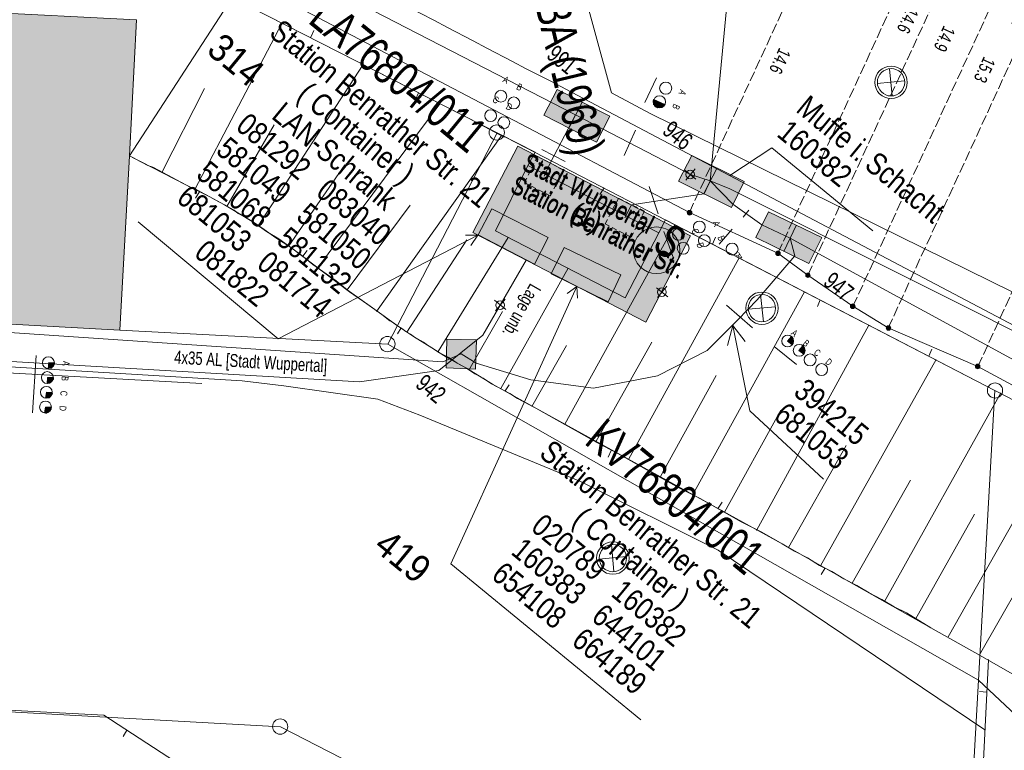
# Model space of a CAD drawing. Header units: metres. Extents: x -740 to 758, y -633 to 854.
# Tile 853 of 1056: x 158 to 198, y 247 to 277. Entities that reach past the tile are written whole.
import ezdxf

# ---------------------------------------------------------------- set-up
doc = ezdxf.new("R2010")
doc.units = ezdxf.units.M
doc.header["$MEASUREMENT"] = 0
doc.linetypes.add('208_125', pattern=[0.3328, 0.208, -0.1248])
doc.linetypes.add('416_125', pattern=[0.5408, 0.416, -0.1248])
for name, color, linetype in [('Gas.LOVION', 7, 'Continuous'), ('Gis.LOVION', 7, 'Continuous'), ('Grundkarte.LOVION', 7, 'Continuous'), ('Grundkarte_Text.LOVION', 7, 'Continuous'), ('Strom.LOVION', 7, 'Continuous'), ('StromBemass.LOVION', 7, 'Continuous'), ('Telko.LOVION', 7, 'Continuous'), ('Wasser.LOVION', 7, 'Continuous')]:
    doc.layers.add(name, color=color, linetype=linetype)
doc.styles.add('ERSTELLTER_STIL_1', font='arial.ttf')

msp = doc.modelspace()

# ---------------------------------------------------------------- hatches: boundary and pattern name
at = {"layer": 'Gis.LOVION', "linetype": 'Continuous', "lineweight": 18}
msp.add_hatch(color=41, dxfattribs=at).paths.add_polyline_path([(185.442, 268.416), (178.343, 272.096), (176.503, 268.547), (183.602, 264.867)])
at = {"layer": 'Grundkarte.LOVION', "linetype": 'Continuous', "lineweight": 18}
for color, points in [(9, [(162.013, 264.544), (162.406, 271.705), (162.688, 277.29), (143.261, 278.287), (134.148, 267.199), (134.124, 266.842), (134.081, 266.069)]), (254, [(182.751, 265.862), (184.144, 268.54), (178.761, 271.295), (177.427, 268.622)])]:
    msp.add_hatch(color=color, dxfattribs=at).paths.add_polyline_path(points)
at = {"layer": 'Strom.LOVION', "linetype": 'Continuous', "lineweight": 13}
msp.add_hatch(color=7, dxfattribs=at).paths.add_polyline_path([(178.213, 267.68), (179.136, 267.164), (179.236, 267.351), (178.327, 267.883)])
at = {"layer": 'StromBemass.LOVION', "linetype": 'Continuous', "lineweight": 13}
for points in [[(185.472, 269.3), (185.479, 269.31), (185.485, 269.321), (185.489, 269.332), (185.492, 269.343), (185.494, 269.355), (185.494, 269.367), (185.492, 269.379), (185.489, 269.391), (185.485, 269.402), (185.479, 269.412), (185.472, 269.422), (185.464, 269.43), (185.454, 269.438), (185.444, 269.444), (185.433, 269.449), (185.422, 269.453), (185.41, 269.455), (185.398, 269.456), (185.386, 269.455), (185.375, 269.453), (185.363, 269.449), (185.352, 269.444), (185.342, 269.438), (185.333, 269.43), (185.325, 269.421), (185.318, 269.412), (185.312, 269.401), (185.308, 269.39), (185.305, 269.378), (185.304, 269.366), (185.304, 269.354), (185.305, 269.343), (185.308, 269.331), (185.313, 269.32), (185.318, 269.309), (185.325, 269.3), (185.334, 269.291), (185.343, 269.284), (185.353, 269.277), (185.364, 269.272), (185.375, 269.268), (185.387, 269.266), (185.399, 269.266), (185.411, 269.266), (185.423, 269.269), (185.434, 269.272), (185.445, 269.277), (185.455, 269.284), (185.464, 269.292)], [(189.104, 267.636), (189.111, 267.646), (189.117, 267.656), (189.121, 267.667), (189.124, 267.678), (189.125, 267.69), (189.125, 267.702), (189.124, 267.713), (189.121, 267.725), (189.117, 267.736), (189.111, 267.746), (189.104, 267.756), (189.096, 267.764), (189.087, 267.772), (189.077, 267.778), (189.066, 267.783), (189.055, 267.786), (189.043, 267.789), (189.031, 267.789), (189.02, 267.789), (189.008, 267.786), (188.997, 267.783), (188.986, 267.778), (188.976, 267.771), (188.967, 267.764), (188.959, 267.755), (188.952, 267.746), (188.947, 267.735), (188.942, 267.724), (188.94, 267.713), (188.938, 267.701), (188.938, 267.689), (188.94, 267.678), (188.943, 267.666), (188.947, 267.655), (188.953, 267.645), (188.96, 267.636), (188.968, 267.627), (188.977, 267.619), (188.987, 267.613), (188.998, 267.608), (189.009, 267.605), (189.02, 267.602), (189.032, 267.602), (189.044, 267.602), (189.055, 267.605), (189.067, 267.608), (189.077, 267.613), (189.087, 267.62), (189.096, 267.627)], [(190.331, 266.736), (190.338, 266.745), (190.343, 266.755), (190.347, 266.766), (190.35, 266.777), (190.352, 266.789), (190.351, 266.8), (190.35, 266.812), (190.347, 266.823), (190.343, 266.834), (190.337, 266.844), (190.33, 266.853), (190.322, 266.861), (190.314, 266.869), (190.304, 266.875), (190.293, 266.88), (190.282, 266.883), (190.271, 266.885), (190.259, 266.886), (190.248, 266.885), (190.237, 266.883), (190.226, 266.88), (190.215, 266.875), (190.205, 266.868), (190.197, 266.861), (190.189, 266.853), (190.182, 266.843), (190.176, 266.833), (190.172, 266.822), (190.169, 266.811), (190.168, 266.8), (190.168, 266.788), (190.169, 266.777), (190.172, 266.765), (190.177, 266.755), (190.182, 266.745), (190.189, 266.735), (190.197, 266.727), (190.206, 266.72), (190.216, 266.713), (190.226, 266.708), (190.237, 266.705), (190.248, 266.703), (190.26, 266.702), (190.272, 266.703), (190.283, 266.705), (190.294, 266.709), (190.304, 266.714), (190.314, 266.72), (190.323, 266.727)], [(192.172, 265.459), (192.179, 265.468), (192.185, 265.479), (192.189, 265.49), (192.192, 265.502), (192.194, 265.514), (192.194, 265.526), (192.192, 265.538), (192.189, 265.55), (192.185, 265.561), (192.179, 265.571), (192.172, 265.581), (192.163, 265.59), (192.154, 265.598), (192.144, 265.604), (192.133, 265.609), (192.121, 265.613), (192.11, 265.615), (192.098, 265.616), (192.086, 265.615), (192.074, 265.613), (192.062, 265.609), (192.051, 265.604), (192.041, 265.597), (192.032, 265.589), (192.024, 265.581), (192.017, 265.571), (192.011, 265.56), (192.006, 265.549), (192.003, 265.537), (192.002, 265.525), (192.002, 265.513), (192.004, 265.501), (192.007, 265.49), (192.011, 265.478), (192.017, 265.468), (192.024, 265.458), (192.032, 265.449), (192.042, 265.442), (192.052, 265.435), (192.063, 265.43), (192.074, 265.426), (192.086, 265.424), (192.098, 265.423), (192.11, 265.424), (192.122, 265.427), (192.134, 265.43), (192.144, 265.435), (192.155, 265.442), (192.164, 265.45)], [(193.639, 264.568), (193.645, 264.578), (193.651, 264.588), (193.655, 264.599), (193.658, 264.61), (193.66, 264.622), (193.66, 264.633), (193.658, 264.645), (193.655, 264.656), (193.651, 264.667), (193.645, 264.677), (193.638, 264.687), (193.63, 264.695), (193.621, 264.702), (193.611, 264.709), (193.601, 264.714), (193.59, 264.717), (193.578, 264.719), (193.567, 264.72), (193.555, 264.719), (193.543, 264.717), (193.532, 264.713), (193.522, 264.708), (193.512, 264.702), (193.503, 264.695), (193.495, 264.686), (193.488, 264.677), (193.483, 264.666), (193.478, 264.656), (193.476, 264.644), (193.474, 264.633), (193.474, 264.621), (193.476, 264.609), (193.479, 264.598), (193.483, 264.587), (193.489, 264.577), (193.496, 264.568), (193.504, 264.559), (193.513, 264.552), (193.522, 264.546), (193.533, 264.541), (193.544, 264.537), (193.556, 264.535), (193.567, 264.534), (193.579, 264.535), (193.59, 264.537), (193.601, 264.541), (193.612, 264.546), (193.622, 264.552), (193.631, 264.56)], [(197.303, 262.992), (197.31, 263.001), (197.316, 263.012), (197.32, 263.023), (197.323, 263.034), (197.325, 263.046), (197.325, 263.058), (197.323, 263.07), (197.32, 263.081), (197.316, 263.092), (197.31, 263.103), (197.303, 263.112), (197.295, 263.121), (197.286, 263.129), (197.276, 263.135), (197.265, 263.14), (197.253, 263.144), (197.242, 263.146), (197.23, 263.147), (197.218, 263.146), (197.206, 263.144), (197.195, 263.14), (197.184, 263.135), (197.174, 263.128), (197.165, 263.121), (197.157, 263.112), (197.15, 263.102), (197.144, 263.092), (197.14, 263.081), (197.137, 263.069), (197.136, 263.057), (197.136, 263.046), (197.137, 263.034), (197.14, 263.022), (197.145, 263.011), (197.15, 263.001), (197.157, 262.991), (197.165, 262.982), (197.175, 262.975), (197.185, 262.969), (197.196, 262.964), (197.207, 262.96), (197.219, 262.958), (197.23, 262.957), (197.242, 262.958), (197.254, 262.96), (197.265, 262.964), (197.276, 262.969), (197.286, 262.975), (197.295, 262.983)]]:
    msp.add_hatch(color=7, dxfattribs=at).paths.add_polyline_path(points)
at = {"layer": 'Telko.LOVION', "linetype": 'Continuous', "lineweight": 13}
for points in [[(182.125, 273.323), (179.963, 274.427), (179.416, 273.368), (181.578, 272.265)], [(182.125, 273.323), (179.963, 274.427), (179.416, 273.368), (181.578, 272.265)], [(184.382, 273.81), (183.934, 274.017), (183.92, 274.001), (183.923, 273.972), (183.91, 273.956), (183.924, 273.809), (183.956, 273.783), (183.959, 273.754), (184.024, 273.701), (184.053, 273.704), (184.101, 273.664), (184.247, 273.678), (184.261, 273.694), (184.29, 273.697), (184.33, 273.745), (184.359, 273.748), (184.356, 273.778)], [(187.648, 270.641), (185.489, 271.716), (184.942, 270.658), (187.117, 269.57)], [(187.648, 270.641), (185.489, 271.716), (184.942, 270.658), (187.117, 269.57)], [(177.279, 269.524), (176.719, 268.45), (179.039, 267.243), (179.596, 268.347)], [(188.124, 268.338), (190.297, 267.28), (190.827, 268.351), (188.642, 269.394)], [(188.124, 268.338), (190.297, 267.28), (190.827, 268.351), (188.642, 269.394)], [(180.257, 267.939), (179.713, 266.851), (182.057, 265.706), (182.584, 266.807)], [(176.653, 264.143), (175.438, 264.172), (175.406, 262.987), (176.608, 262.941)], [(189.603, 263.946), (189.656, 264.01), (189.653, 264.04), (189.666, 264.056), (189.652, 264.202), (189.636, 264.215), (189.633, 264.245), (189.585, 264.284), (189.426, 264.091)], [(190.085, 263.55), (190.082, 263.579), (190.135, 263.643), (190.118, 263.819), (190.086, 263.845), (190.083, 263.875), (190.051, 263.901), (189.892, 263.708)], [(159.065, 262.955), (159.078, 262.971), (159.195, 262.983), (159.248, 263.047), (159.277, 263.05), (159.275, 263.079), (159.314, 263.127), (159.311, 263.157), (159.324, 263.173), (159.322, 263.202), (159.085, 263.208)], [(159.021, 262.345), (159.034, 262.361), (159.151, 262.373), (159.284, 262.533), (159.278, 262.592), (159.041, 262.598)], [(158.961, 261.748), (159.108, 261.763), (159.227, 261.907), (159.224, 261.936), (159.237, 261.952), (159.234, 261.982), (158.997, 261.988)], [(158.918, 261.138), (158.947, 261.141), (158.963, 261.128), (158.992, 261.131), (159.019, 261.163), (159.077, 261.168), (159.183, 261.297), (159.18, 261.326), (159.193, 261.342), (159.19, 261.372), (158.953, 261.378)]]:
    msp.add_hatch(color=7, dxfattribs=at).paths.add_polyline_path(points)

# ---------------------------------------------------------------- linework, layer by layer
at = {"layer": 'Gas.LOVION', "color": 1, "linetype": 'Continuous', "lineweight": 18}
msp.add_lwpolyline([(203.346, 263.797), (183.783, 273.441), (182.193, 274.29), (178.942, 286.223), (178.736, 286.824), (177.917, 287.335), (177.053, 287.856), (166.489, 293.281), (164.773, 294.207), (164.03, 295.302), (163.567, 296.114), (162.186, 298.299), (161.954, 298.705)], dxfattribs=at)
at = {"layer": 'Gis.LOVION', "color": 44, "linetype": 'Continuous', "lineweight": 18}
for points in [[(193.608, 275.273), (193.717, 274.161)], [(193.107, 274.663), (194.219, 274.772)], [(188.308, 266.007), (188.433, 264.881)], [(187.806, 265.396), (188.934, 265.491)], [(165.376, 262.346), (131.679, 264.194)], [(182.188, 255.743), (182.297, 254.631)], [(181.686, 255.133), (182.799, 255.242)]]:
    msp.add_lwpolyline(points, dxfattribs=at)
msp.add_lwpolyline([(185.442, 268.416), (183.602, 264.867), (176.503, 268.547), (178.343, 272.096)], close=True, dxfattribs=at)
for centre, radius in [((193.674, 274.717), 0.666), ((193.672, 274.719), 0.561), ((188.372, 265.441), 0.665), ((188.371, 265.443), 0.56), ((182.25, 255.178), 0.665), ((182.253, 255.18), 0.56)]:
    msp.add_circle(centre, radius, dxfattribs=at)
at = {"layer": 'Grundkarte.LOVION', "color": 253, "linetype": 'Continuous', "lineweight": 18}
for points in [[(148.808, 285.036), (157.562, 282.256), (164.004, 279.546), (166.618, 278.206), (177.506, 272.65), (173.005, 263.964), (162.013, 264.544), (134.081, 266.069), (133.25, 266.106)], [(201.002, 246.662), (197.26, 250.168), (173.005, 263.964), (177.506, 272.65), (197.93, 262.056), (220.091, 250.627)], [(120.704, 250.84), (132.495, 250.249), (168.601, 248.253), (185.064, 239.784), (196.039, 228.502), (197.26, 250.168), (201.002, 246.662), (208.596, 242.144), (218.544, 236.23), (228.956, 230.095), (233.995, 228.43), (236.505, 227.552), (238.71, 226.763), (243.126, 225.126), (247.134, 216.178), (250.702, 212.33), (253.873, 204.985), (255.865, 205.771), (280.32, 144.587), (283.263, 137.161), (282.041, 136.657), (286.884, 125.515)]]:
    msp.add_lwpolyline(points, dxfattribs=at)
at = {"layer": 'Grundkarte.LOVION', "color": 8, "linetype": 'Continuous', "lineweight": 18}
for points in [[(148.808, 285.036), (157.562, 282.256), (164.004, 279.546), (166.618, 278.206), (177.506, 272.65), (173.005, 263.964), (162.013, 264.544), (134.081, 266.069), (133.25, 266.106)], [(310.777, 240.873), (315.035, 231.181), (315.845, 229.546), (314.443, 231.183), (312.593, 232.273), (310.203, 232.837), (292.442, 234.026), (283.484, 234.658), (277.078, 235.184), (270.704, 235.684), (264.158, 236.433), (257.818, 237.498), (253.412, 238.427), (249.907, 239.207), (242.269, 241.446), (234.677, 244.132), (227.343, 247.198), (220.091, 250.627), (197.93, 262.056), (177.506, 272.65), (166.618, 278.206), (164.004, 279.546), (157.562, 282.256), (148.808, 285.036)], [(310.777, 240.873), (315.035, 231.181), (314.443, 231.183), (312.593, 232.273), (310.203, 232.837), (292.442, 234.026), (283.484, 234.658), (277.078, 235.184), (270.704, 235.684), (264.158, 236.433), (257.818, 237.498), (253.412, 238.427), (249.907, 239.207), (242.269, 241.446), (234.677, 244.132), (227.343, 247.198), (220.091, 250.627), (197.93, 262.056), (177.506, 272.65), (166.618, 278.206), (164.004, 279.546), (157.562, 282.256), (148.808, 285.036)], [(157.858, 284.975), (158.963, 284.551), (161.484, 283.556), (162.75, 283), (163.984, 282.47), (165.251, 281.914), (166.485, 281.385), (168.964, 280.208), (170.172, 279.647), (171.411, 279.059), (173.838, 277.818), (174.896, 277.271), (175.458, 276.972), (176.516, 276.425), (177.077, 276.125), (178.136, 275.578), (178.697, 275.278), (179.755, 274.732), (180.317, 274.432), (218.18, 254.46)], [(143.261, 278.287), (162.688, 277.29), (162.406, 271.705), (162.013, 264.544), (134.081, 266.069), (134.124, 266.842), (134.148, 267.199)], [(166.618, 278.206), (177.506, 272.65)], [(169.972, 276.849), (169.852, 276.571)], [(174.152, 274.006), (174.272, 274.284)], [(249.907, 239.207), (242.269, 241.446), (234.677, 244.132), (227.343, 247.198), (220.091, 250.627), (197.93, 262.056), (177.506, 272.65)], [(195.307, 252.312), (194.301, 252.923), (193.804, 253.17), (193.301, 253.475), (192.772, 253.749), (192.269, 254.054), (191.74, 254.328), (191.237, 254.633), (190.74, 254.88), (190.238, 255.186), (189.708, 255.459), (189.206, 255.765), (188.361, 256.244), (187.522, 256.664), (185.832, 257.622), (184.961, 258.069), (184.148, 258.521), (182.458, 259.479), (181.587, 259.926), (180.742, 260.405), (179.93, 260.857), (179.085, 261.336), (178.336, 261.736), (178.021, 261.942), (177.272, 262.341), (176.924, 262.573), (176.582, 262.747), (176.235, 262.979), (175.86, 263.179), (175.513, 263.411), (175.138, 263.611), (174.823, 263.816), (174.636, 263.916), (174.475, 264.048), (174.101, 264.248), (173.94, 264.38), (173.753, 264.48), (173.592, 264.612), (173.405, 264.712), (173.244, 264.844), (173.089, 264.918), (172.768, 265.182), (171.339, 266.195), (170.889, 266.565), (169.936, 267.24), (169.486, 267.61), (168.534, 268.285), (168.031, 268.59), (167.555, 268.928), (167.052, 269.234), (166.865, 269.334), (166.704, 269.466), (166.517, 269.566), (166.298, 269.692), (165.924, 269.892), (165.704, 270.018), (165.143, 270.318), (164.897, 270.412), (163.588, 271.112), (163.368, 271.238), (163.155, 271.306), (162.406, 271.705)], [(165.119, 269.961), (165.298, 270.244)], [(181.715, 270.106), (181.894, 270.389)], [(186.467, 268.354), (186.347, 268.076)], [(169.704, 267.808), (169.519, 267.583)], [(133.25, 266.106), (134.081, 266.069), (162.013, 264.544), (173.005, 263.964), (197.26, 250.168), (196.039, 228.502), (185.064, 239.784), (168.601, 248.253), (132.495, 250.249), (120.704, 250.84)], [(133.25, 266.106), (132.495, 250.249), (120.704, 250.84), (132.495, 250.249), (168.601, 248.253), (185.064, 239.784), (196.039, 228.502), (190.142, 118.924)], [(190.647, 265.511), (190.767, 265.789)], [(197.519, 248.124), (186.571, 255.507), (180.916, 258.323), (174.325, 261.048), (172.605, 261.708), (168.74, 262.246), (167.034, 262.464), (133.171, 264.502), (131.982, 264.563)], [(173.407, 264.387), (173.56, 264.639)], [(195.341, 263.753), (195.22, 263.476)], [(190.142, 118.924), (127.635, 122.211), (190.142, 118.924), (189.923, 115.119), (177.736, 115.819), (170.212, 116.295), (135.862, 115.449), (170.212, 116.295), (177.736, 115.819), (189.923, 115.119), (193.088, 71.863), (193.358, 68.195), (193.088, 71.863), (189.923, 115.119), (190.142, 118.924), (196.039, 228.502), (197.26, 250.168), (197.93, 262.056), (220.091, 250.627)], [(177.986, 262.293), (177.834, 262.042)], [(182.06, 259.322), (182.181, 259.6)], [(186.733, 257.474), (186.58, 257.222)], [(190.807, 254.502), (190.96, 254.754)], [(196.352, 224.691), (196.403, 225.08), (197.028, 238.027), (197.68, 251.007)], [(132.495, 250.249), (161.343, 248.725), (186.216, 232.537), (195.838, 225.113), (196.352, 224.691)], [(197.306, 249.7), (197.604, 249.67)], [(162.137, 247.857), (162.29, 248.108)]]:
    msp.add_lwpolyline(points, dxfattribs=at)
at = {"layer": 'Grundkarte.LOVION', "color": 251, "linetype": 'Continuous', "lineweight": 13}
msp.add_lwpolyline([(143.261, 278.287), (162.688, 277.29), (162.406, 271.705), (162.013, 264.544), (134.081, 266.069), (134.124, 266.842), (134.148, 267.199)], dxfattribs=at)
at = {"layer": 'Grundkarte.LOVION', "color": 7, "linetype": 'Continuous', "lineweight": 13}
for points in [[(220.091, 250.627), (197.93, 262.056), (184.417, 269.069), (184.144, 268.54), (182.751, 265.862), (177.427, 268.622), (178.761, 271.295), (179.061, 271.856), (166.618, 278.206), (162.406, 271.705), (164.71, 270.512), (165.704, 270.018), (166.298, 269.692), (167.052, 269.234), (167.49, 268.981), (167.935, 268.67), (168.411, 268.332), (169.01, 267.947), (171.435, 266.116), (172.195, 265.599), (172.768, 265.182), (173.405, 264.712), (174.069, 264.274), (174.823, 263.816), (175.454, 263.405), (176.235, 262.979), (177.304, 262.315), (179.085, 261.336), (189.206, 255.765), (195.307, 252.312), (197.338, 251.181), (200.376, 249.438)], [(165.084, 270.312), (168.67, 277.165)], [(167.683, 268.822), (172, 275.451)], [(163.743, 271.038), (165.477, 274.459)], [(170.129, 267.081), (175.143, 273.837)], [(166.394, 269.613), (168.342, 272.966)], [(172.549, 265.308), (177.693, 272.55)], [(168.946, 268), (171.251, 271.329)], [(171.339, 266.195), (173.925, 269.669)], [(180.272, 260.684), (184.791, 268.87)], [(173.785, 264.454), (176.252, 268.242)], [(175.074, 263.663), (177.956, 268.349)], [(182.897, 259.226), (187.437, 267.503)], [(177.647, 262.142), (180.415, 267.082)], [(185.522, 257.769), (190.115, 266.109)], [(176.331, 262.9), (177.721, 265.311)], [(188.147, 256.311), (192.761, 264.743)], [(181.555, 259.952), (183.844, 264.048)], [(178.93, 261.41), (180.34, 263.912)], [(190.773, 254.854), (195.53, 263.329)], [(184.207, 258.527), (186.49, 262.681)], [(193.398, 253.396), (198.176, 261.962)], [(186.832, 257.069), (189.142, 261.256)], [(196.023, 251.939), (200.886, 260.542)], [(189.457, 255.612), (191.825, 259.804)], [(192.082, 254.154), (194.477, 258.378)], [(194.681, 252.665), (197.097, 256.979)], [(197.306, 251.207), (199.78, 255.528)]]:
    msp.add_lwpolyline(points, dxfattribs=at)
at = {"layer": 'Grundkarte.LOVION', "color": 8, "linetype": 'Continuous', "lineweight": 18}
for points in [[(133.25, 266.106), (134.081, 266.069), (162.013, 264.544), (173.005, 263.964), (177.506, 272.65), (197.93, 262.056), (197.26, 250.168), (196.039, 228.502), (185.064, 239.784), (168.601, 248.253), (132.495, 250.249)], [(182.751, 265.862), (177.427, 268.622), (178.761, 271.295), (184.144, 268.54)]]:
    msp.add_lwpolyline(points, close=True, dxfattribs=at)
at = {"layer": 'Grundkarte.LOVION', "color": 9, "linetype": 'Continuous', "lineweight": 18}
for centre, radius in [((177.483, 272.657), 0.314), ((172.992, 263.967), 0.313), ((197.941, 262.061), 0.313), ((168.59, 248.259), 0.312)]:
    msp.add_circle(centre, radius, dxfattribs=at)
at = {"layer": 'Strom.LOVION', "color": 1, "linetype": 'Continuous', "lineweight": 18}
msp.add_lwpolyline([(213.716, 254.171), (197.242, 263.053), (193.556, 264.628), (192.109, 265.521), (190.254, 266.803), (189.029, 267.703), (185.393, 269.372), (169.332, 277.806), (163.347, 280.679), (156.786, 283.244), (149.283, 285.614)], dxfattribs=at)
at = {"layer": 'Strom.LOVION', "color": 5, "linetype": 'Continuous', "lineweight": 18}
msp.add_lwpolyline([(132.128, 264.74), (139.188, 264.322), (156.815, 263.297), (171.841, 262.416), (175.106, 262.883), (176.915, 264.331), (178.697, 267.417)], dxfattribs=at)
at = {"layer": 'Strom.LOVION', "color": 9, "linetype": 'Continuous', "lineweight": 18}
for points in [[(177.395, 265.767), (177.861, 265.384)], [(177.438, 265.328), (177.835, 265.81)]]:
    msp.add_lwpolyline(points, dxfattribs=at)
at = {"layer": 'Strom.LOVION', "color": 1, "linetype": 'Continuous', "lineweight": 18}
msp.add_circle((184.047, 267.823), 0.958, dxfattribs=at)
at = {"layer": 'Strom.LOVION', "color": 9, "linetype": 'Continuous', "lineweight": 18}
msp.add_circle((177.618, 265.564), 0.177, dxfattribs=at)
at = {"layer": 'StromBemass.LOVION', "color": 7, "linetype": '416_125', "lineweight": 13}
for points in [[(185.393, 269.372), (191.503, 282.604)], [(189.029, 267.703), (195.123, 280.948)], [(190.254, 266.803), (196.498, 280.329)], [(192.109, 265.521), (198.494, 279.416)], [(193.556, 264.628), (200.041, 278.71)], [(197.242, 263.053), (203.664, 277.025)]]:
    msp.add_lwpolyline(points, dxfattribs=at)
at = {"layer": 'StromBemass.LOVION', "color": 7, "linetype": 'Continuous', "lineweight": 13}
for centre, radius in [((185.399, 269.361), 0.0953), ((189.032, 267.696), 0.0938), ((190.26, 266.794), 0.092), ((192.098, 265.52), 0.0961), ((193.567, 264.627), 0.0928), ((197.23, 263.052), 0.0948)]:
    msp.add_circle(centre, radius, dxfattribs=at)
at = {"layer": 'Telko.LOVION', "color": 1, "linetype": 'Continuous', "lineweight": 18}
for points in [[(180.715, 273.377), (167.767, 280.062), (158.278, 283.848), (152.156, 286.161), (150.155, 286.675)], [(271.316, 252.547), (258.792, 254.44), (242.228, 258.954), (234.807, 261.849), (187.653, 285.553), (186.241, 270.666)], [(179.425, 270.857), (179.682, 271.4), (180.715, 273.377), (185.433, 270.927), (186.241, 270.666), (187.177, 269.709), (188.368, 268.865), (189.53, 268.313)], [(182.739, 269.157), (183.012, 269.686), (185.997, 270.14), (186.241, 270.666), (187.056, 270.347), (215.773, 255.953)], [(213.693, 255.159), (190.405, 267.837), (189.53, 268.313), (189.719, 267.593), (188.181, 265.787), (187.375, 264.97), (186.124, 263.709), (184.083, 262.667), (181.457, 262.16), (178.882, 262.499), (176.643, 263.181), (176.015, 263.563), (175.263, 263.239), (134.428, 266), (133.554, 266.018), (133.211, 266.058)]]:
    msp.add_lwpolyline(points, dxfattribs=at)
at = {"layer": 'Telko.LOVION', "color": 7, "linetype": 'Continuous', "lineweight": 13}
for points in [[(184.039, 274.899), (183.562, 273.892)], [(180.455, 272.864), (180.989, 273.907)], [(176.792, 272.994), (177.789, 272.471)], [(183.186, 272.747), (182.711, 271.71)], [(179.332, 271.956), (180.297, 271.46)], [(185.981, 270.153), (186.528, 271.212)], [(183.737, 270.436), (184.112, 269.32)], [(187.837, 269.463), (187.599, 269.174)], [(162.76, 268.991), (168.506, 264.189), (176.706, 268.434)], [(176.421, 268.022), (176.706, 268.434), (176.203, 268.444)], [(184.346, 268.59), (184.734, 267.49)], [(187.144, 268.686), (186.613, 268.072)], [(189.775, 268.84), (189.273, 267.771)], [(183.396, 248.532), (175.602, 254.937), (180.769, 266.333)], [(180.801, 265.849), (180.769, 266.333), (180.368, 266.043)], [(186.918, 265.56), (187.984, 264.63)], [(186.961, 263.909), (187.177, 264.729), (187.684, 264.069)], [(188.871, 263.874), (189.787, 263.122)], [(158.569, 263.498), (158.414, 261.148)]]:
    msp.add_lwpolyline(points, dxfattribs=at)
for points in [[(182.125, 273.323), (181.578, 272.265), (179.416, 273.368), (179.963, 274.427)], [(182.125, 273.323), (181.578, 272.265), (179.416, 273.368), (179.963, 274.427)], [(184.382, 273.81), (184.356, 273.778), (184.359, 273.748), (184.33, 273.745), (184.29, 273.697), (184.261, 273.694), (184.247, 273.678), (184.101, 273.664), (184.053, 273.704), (184.024, 273.701), (183.959, 273.754), (183.956, 273.783), (183.924, 273.809), (183.91, 273.956), (183.923, 273.972), (183.92, 274.001), (183.934, 274.017)], [(187.648, 270.641), (187.117, 269.57), (184.942, 270.658), (185.489, 271.716)], [(187.648, 270.641), (187.117, 269.57), (184.942, 270.658), (185.489, 271.716)], [(177.279, 269.524), (179.596, 268.347), (179.039, 267.243), (176.719, 268.45)], [(177.279, 269.524), (179.596, 268.347), (179.039, 267.243), (176.719, 268.45)], [(188.124, 268.338), (188.642, 269.394), (190.827, 268.351), (190.297, 267.28)], [(188.124, 268.338), (188.642, 269.394), (190.827, 268.351), (190.297, 267.28)], [(180.257, 267.939), (182.584, 266.807), (182.057, 265.706), (179.713, 266.851)], [(180.257, 267.939), (182.584, 266.807), (182.057, 265.706), (179.713, 266.851)], [(176.653, 264.143), (176.608, 262.941), (175.406, 262.987), (175.438, 264.172)], [(176.653, 264.143), (176.608, 262.941), (175.406, 262.987), (175.438, 264.172)], [(189.603, 263.946), (189.426, 264.091), (189.585, 264.284), (189.633, 264.245), (189.636, 264.215), (189.652, 264.202), (189.666, 264.056), (189.653, 264.04), (189.656, 264.01)], [(190.085, 263.55), (189.892, 263.708), (190.051, 263.901), (190.083, 263.875), (190.086, 263.845), (190.118, 263.819), (190.135, 263.643), (190.082, 263.579)], [(159.065, 262.955), (159.085, 263.208), (159.322, 263.202), (159.324, 263.173), (159.311, 263.157), (159.314, 263.127), (159.275, 263.079), (159.277, 263.05), (159.248, 263.047), (159.195, 262.983), (159.078, 262.971)], [(159.021, 262.345), (159.041, 262.598), (159.278, 262.592), (159.284, 262.533), (159.151, 262.373), (159.034, 262.361)], [(158.961, 261.748), (158.997, 261.988), (159.234, 261.982), (159.237, 261.952), (159.224, 261.936), (159.227, 261.907), (159.108, 261.763)], [(158.918, 261.138), (158.953, 261.378), (159.19, 261.372), (159.193, 261.342), (159.18, 261.326), (159.183, 261.297), (159.077, 261.168), (159.019, 261.163), (158.992, 261.131), (158.963, 261.128), (158.947, 261.141)]]:
    msp.add_lwpolyline(points, close=True, dxfattribs=at)
at = {"layer": 'Telko.LOVION', "color": 49, "linetype": 'Continuous', "lineweight": 18}
for points in [[(192.929, 268.616), (188.783, 272.023), (187.047, 270.893)], [(190.897, 258.413), (187.874, 261.22), (187.177, 264.729)]]:
    msp.add_lwpolyline(points, dxfattribs=at)
at = {"layer": 'Telko.LOVION', "color": 9, "linetype": '208_125', "lineweight": 18}
for points in [[(178.622, 270.601), (179.153, 271.673), (180.227, 271.113), (179.681, 270.055)], [(181.936, 268.901), (182.483, 269.959), (183.555, 269.428), (182.995, 268.354)]]:
    msp.add_lwpolyline(points, close=True, dxfattribs=at)
at = {"layer": 'Telko.LOVION', "color": 9, "linetype": 'Continuous', "lineweight": 18}
for points in [[(185.208, 271.112), (185.658, 270.742)], [(185.248, 270.702), (185.631, 271.168)], [(184.039, 266.284), (184.505, 265.901)], [(184.039, 266.284), (184.505, 265.901)], [(184.079, 265.874), (184.462, 266.34)], [(184.079, 265.874), (184.462, 266.34)]]:
    msp.add_lwpolyline(points, dxfattribs=at)
at = {"layer": 'Telko.LOVION', "color": 7, "linetype": 'Continuous', "lineweight": 13}
for centre, radius in [((184.42, 274.479), 0.25), ((177.652, 274.148), 0.243), ((178.183, 273.873), 0.243), ((184.169, 273.919), 0.249), ((177.23, 273.347), 0.243), ((177.776, 273.062), 0.242), ((185.802, 268.777), 0.244), ((184.938, 268.48), 0.244), ((186.004, 268.216), 0.243), ((185.137, 267.901), 0.243), ((187.144, 267.87), 0.247), ((189.428, 264.092), 0.243), ((189.9, 263.71), 0.245), ((159.075, 263.203), 0.245), ((190.349, 263.316), 0.244), ((159.028, 262.592), 0.244), ((190.822, 262.92), 0.244), ((158.991, 261.988), 0.244), ((158.955, 261.378), 0.244)]:
    msp.add_circle(centre, radius, dxfattribs=at)
at = {"layer": 'Telko.LOVION', "color": 9, "linetype": 'Continuous', "lineweight": 18}
for centre, radius in [((185.428, 270.936), 0.176), ((184.266, 266.101), 0.177), ((184.266, 266.101), 0.177)]:
    msp.add_circle(centre, radius, dxfattribs=at)

# ---------------------------------------------------------------- texts
at = {"layer": 'Gas.LOVION', "color": 1, "linetype": 'Continuous', "lineweight": 18, "insert": (176.71, 285.837), "char_height": 1.4228, "attachment_point": 7, "rotation": 283.461, "style": 'ERSTELLTER_STIL_1'}
msp.add_mtext('{\\A1;\\W0.72072x;400 HD6 ST BA (1969)}', dxfattribs=at)
at = {"layer": 'Gas.LOVION', "color": 5, "linetype": 'Continuous', "lineweight": 18, "insert": (184.406, 284.36), "char_height": 1.42278, "attachment_point": 7, "rotation": 333.065, "style": 'ERSTELLTER_STIL_1'}
msp.add_mtext('{\\A1;\\W0.72020x;150 ND ST UA vor (1960)}', dxfattribs=at)
at = {"layer": 'Gis.LOVION', "color": 44, "linetype": 'Continuous', "lineweight": 18, "attachment_point": 7, "rotation": 332.6474, "style": 'ERSTELLTER_STIL_1'}
for s, insert, char_height in [('{\\A1;\\W0.79999x;Stadt Wuppertal}', (178.366, 270.963), 0.73222), ('{\\A1;\\W0.79999x;Stadt Wuppertal}', (178.371, 271.005), 0.73223), ('{\\A1;\\W0.79999x;Station Benrather Str.}', (177.983, 270.222), 0.73222), ('{\\A1;\\W0.79999x;Station Benrather Str.}', (177.988, 270.263), 0.73223)]:
    msp.add_mtext(s, dxfattribs=dict(at, insert=insert, char_height=char_height))
at = {"layer": 'Grundkarte_Text.LOVION', "color": 7, "linetype": 'Continuous', "lineweight": 13, "attachment_point": 7, "style": 'ERSTELLTER_STIL_1'}
for s, insert, char_height, rotation in [('{\\A1;\\W0.89449x;314}', (165.508, 275.934), 1.12433, 320.5838), ('{\\A1;\\W0.89451x;(1)}', (180.295, 268.886), 0.83075, 332.828), ('{\\A1;\\W0.89449x;419}', (172.362, 255.548), 1.12433, 320.5838)]:
    msp.add_mtext(s, dxfattribs=dict(at, insert=insert, char_height=char_height, rotation=rotation))
at = {"layer": 'Strom.LOVION', "color": 1, "linetype": 'Continuous', "lineweight": 18, "attachment_point": 7, "style": 'ERSTELLTER_STIL_1'}
for s, insert, char_height, rotation in [('{\\A1;\\W0.71557x;S}', (183.801, 267.937), 1.37441, 320.5841), ('{\\A1;\\W0.71558x;Lage unb.}', (178.726, 266.574), 0.53355, 240.1693)]:
    msp.add_mtext(s, dxfattribs=dict(at, insert=insert, char_height=char_height, rotation=rotation))
at = {"layer": 'Strom.LOVION', "color": 5, "linetype": 'Continuous', "lineweight": 18, "insert": (164.217, 263.01), "char_height": 0.53355, "attachment_point": 7, "rotation": 356.6408, "style": 'ERSTELLTER_STIL_1'}
msp.add_mtext('{\\A1;\\W0.72241x;4x35 AL [Stadt Wuppertal]}', dxfattribs=at)
at = {"layer": 'StromBemass.LOVION', "color": 7, "linetype": 'Continuous', "lineweight": 13, "attachment_point": 7, "style": 'ERSTELLTER_STIL_1'}
for s, insert, char_height, rotation in [('{\\A1;\\W0.71561x;14.6}', (194.329, 277.836), 0.53352, 245.2463), ('{\\A1;\\W0.71554x;14.9}', (195.837, 277.082), 0.53357, 245.2483), ('{\\A1;\\W0.71554x;14.6}', (189.083, 276.17), 0.53357, 245.2483), ('{\\A1;\\W0.71554x;15.3}', (197.483, 275.809), 0.53357, 245.2483)]:
    msp.add_mtext(s, dxfattribs=dict(at, insert=insert, char_height=char_height, rotation=rotation))
at = {"layer": 'Telko.LOVION', "color": 7, "linetype": 'Continuous', "lineweight": 13, "attachment_point": 7, "style": 'ERSTELLTER_STIL_1'}
for s, insert, char_height, rotation in [('{\\A1;\\W0.72463x;LA76804/011}', (169.674, 277.177), 1.42278, 320.5847), ('{\\A1;\\W0.71560x;991}', (179.474, 275.747), 0.71137, 320.5863), ('{\\A1;\\W0.71011x;A}', (177.701, 274.74), 0.28066, 332.7803), ('{\\A1;\\W0.71542x;B}', (178.261, 274.446), 0.28066, 332.7803), ('{\\A1;\\W0.71591x;C}', (177.277, 273.92), 0.28066, 332.7805), ('{\\A1;\\W0.71012x;A}', (185.021, 274.448), 0.28852, 245.223), ('{\\A1;\\W0.71591x;D}', (177.832, 273.64), 0.28066, 332.7803), ('{\\A1;\\W0.71531x;B}', (184.76, 273.861), 0.28856, 245.2276), ('{\\A1;\\W0.71557x;946}', (184.23, 272.636), 0.7114, 320.5831), ('{\\A1;\\W0.71008x;A}', (186.344, 268.963), 0.28105, 289.1952), ('{\\A1;\\W0.71589x;C}', (185.465, 268.649), 0.28105, 289.1949), ('{\\A1;\\W0.71585x;D}', (185.68, 268.076), 0.2811, 289.1917), ('{\\A1;\\W0.71527x;B}', (186.54, 268.36), 0.2811, 289.1917), ('{\\A1;\\W0.71002x;A}', (187.414, 267.761), 0.28481, 227.5476), ('{\\A1;\\W0.71557x;947}', (190.838, 266.425), 0.7114, 320.5831), ('{\\A1;\\W0.70999x;A}', (189.54, 264.379), 0.28177, 319.7561), ('{\\A1;\\W0.71543x;B}', (190.022, 263.956), 0.28181, 319.7477), ('{\\A1;\\W0.71593x;C}', (190.472, 263.573), 0.28181, 319.7477), ('{\\A1;\\W0.71013x;A}', (159.668, 263.284), 0.28194, 265.9122), ('{\\A1;\\W0.71582x;D}', (190.949, 263.194), 0.28177, 319.7559), ('{\\A1;\\W0.71544x;B}', (159.623, 262.657), 0.28194, 265.9122), ('{\\A1;\\W0.71557x;942}', (174.092, 262.229), 0.7114, 320.5831), ('{\\A1;\\W0.71595x;C}', (159.571, 262.06), 0.28194, 265.9118), ('{\\A1;\\W0.71580x;D}', (159.536, 261.443), 0.28199, 265.9126), ('{\\A1;\\W0.71559x;KV76804/001}', (181.022, 259.881), 1.42278, 320.5847)]:
    msp.add_mtext(s, dxfattribs=dict(at, insert=insert, char_height=char_height, rotation=rotation))
at = {"layer": 'Telko.LOVION', "color": 220, "linetype": 'Continuous', "lineweight": 18, "attachment_point": 7, "style": 'ERSTELLTER_STIL_1'}
for s, insert, char_height, rotation in [('{\\A1;\\W0.80002x;Station Benrather Str. 21}', (168.084, 276.644), 0.91526, 320.584), ('{\\A1;\\W0.80002x;         ( Container )}', (167.078, 275.494), 0.91526, 320.584), ('{\\A1;\\W0.80002x;        LAN-Schrank}', (166.425, 274.699), 0.91526, 320.584), ('{\\A1;\\W0.80002x;Muffe i. Schacht}', (189.716, 273.529), 0.91526, 320.584), ('{\\A1;\\W0.80002x;     081292   083040}', (165.613, 273.712), 0.91526, 320.584), ('{\\A1;\\W0.80002x;160382}', (188.931, 272.519), 0.91526, 320.584), ('{\\A1;\\W0.80002x;     581049   581050}', (164.802, 272.725), 0.91526, 320.584), ('{\\A1;\\W0.80002x;     581068   581132}', (163.991, 271.738), 0.91526, 320.584), ('{\\A1;\\W0.80002x;     681053   081714}', (163.179, 270.75), 0.91526, 320.584), ('{\\A1;\\W0.80002x;            081822}', (162.368, 269.764), 0.91526, 320.584), ('{\\A1;\\W0.80002x;394215}', (189.614, 261.899), 0.91524, 320.5853), ('{\\A1;\\W0.80002x;681053}', (188.799, 260.915), 0.91524, 320.5853), ('{\\A1;\\W0.80002x;Station Benrather Str. 21}', (179.171, 259.374), 0.91526, 320.5841), ('{\\A1;\\W0.80002x;      020789   160382}', (177.512, 257.429), 0.91526, 320.5841), ('{\\A1;\\W0.80002x;          ( Container )}', (178.165, 258.224), 0.91526, 320.5841), ('{\\A1;\\W0.80002x;      160383   644101}', (176.7, 256.442), 0.91526, 320.5841), ('{\\A1;\\W0.80002x;      654108   664189}', (175.889, 255.455), 0.91526, 320.5841)]:
    msp.add_mtext(s, dxfattribs=dict(at, insert=insert, char_height=char_height, rotation=rotation))
at = {"layer": 'Wasser.LOVION', "color": 150, "linetype": 'Continuous', "lineweight": 18, "insert": (197.625, 277.87), "char_height": 1.4228, "attachment_point": 7, "rotation": 333.6441, "style": 'ERSTELLTER_STIL_1'}
msp.add_mtext('{\\A1;\\W0.71971x;150 GG UA UI (1951)}', dxfattribs=at)

doc.saveas('drawing.dxf')
